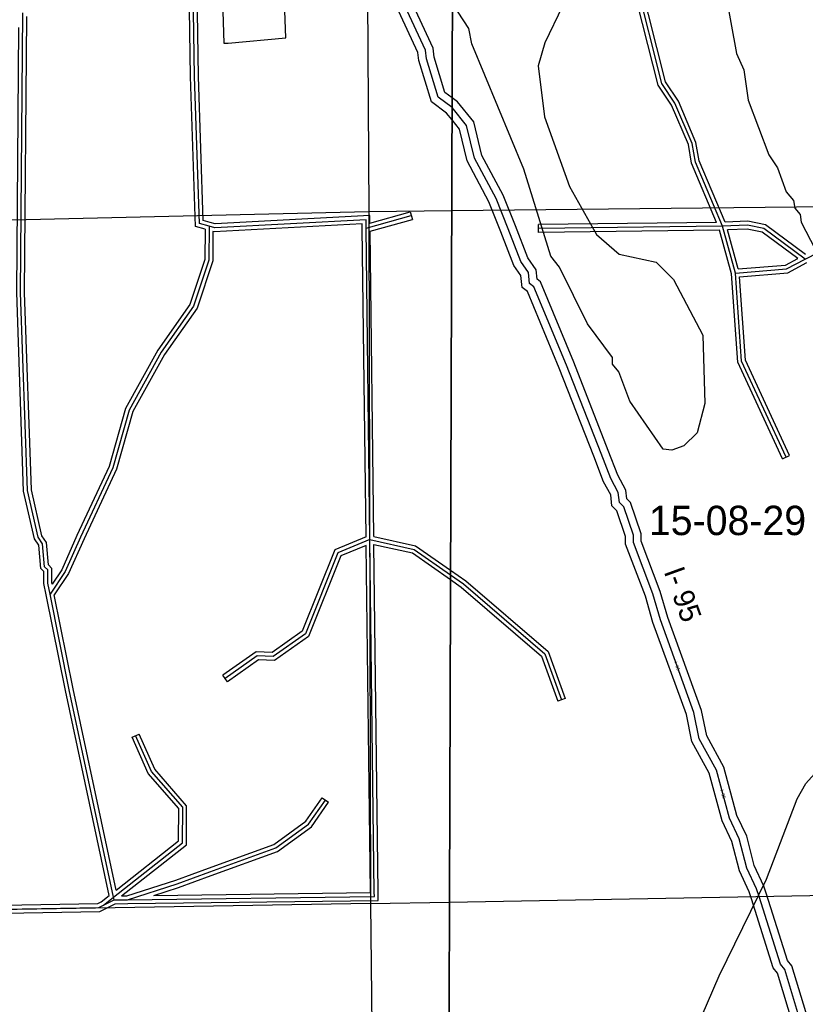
# Model space of a CAD drawing. Extents: x 418523 to 616617, y 1878279 to 2196743.
# Drawn here: x 534001 to 540017, y 1986525 to 1994070 of the extents above; entities that cross this region are included whole.
import ezdxf

# ---------------------------------------------------------------- set-up
doc = ezdxf.new("R2010")
doc.units = 0
for name, color, linetype in [('Level 1', 7, 'Continuous'), ('Level 13', 7, 'Continuous'), ('Level 14', 7, 'Continuous'), ('Level 19', 7, 'Continuous'), ('Level 2', 7, 'Continuous'), ('Level 31', 7, 'Continuous'), ('Level 32', 7, 'Continuous'), ('Level 34', 7, 'Continuous'), ('Level 5', 7, 'Continuous'), ('Level 63', 7, 'Continuous'), ('Level 7', 7, 'Continuous')]:
    doc.layers.add(name, color=color, linetype=linetype)

msp = doc.modelspace()

# ---------------------------------------------------------------- linework, layer by layer
at = {"layer": 'Level 1'}
for p, q in [((536646.062, 1997892.616), (536673.267, 1992599.174)), ((537309.334, 1992606.48), (541978.499, 1992660.11)), ((531388.797, 1992478.224), (536673.267, 1992599.174)), ((536673.267, 1992599.174), (537309.335, 1992606.48)), ((536673.267, 1992599.174), (536686.421, 1987297.811)), ((537292.189, 1987308.997), (542030.12, 1987396.487)), ((536686.421, 1987297.811), (531514.163, 1987210.188)), ((536686.421, 1987297.811), (537292.19, 1987308.997)), ((536686.421, 1987297.811), (536745.65, 1982008.17))]:
    msp.add_line(p, q, dxfattribs=at)
at = {"layer": 'Level 13'}
for points in [[(537311.895, 1993397.133), (537311.825, 1993397.221), (537204.888, 1993476.481), (537116.085, 1993768.789), (537107.74, 1993835.366), (536810.137, 1994478.557), (536570.787, 1995088.105), (536488.01, 1995280.025), (536381.069, 1995647.306)], [(537740.449, 1992467.046), (537648.911, 1992699.721), (537483.091, 1993008.641), (537422.693, 1993259.034), (537311.894, 1993397.133)], [(539204.966, 1988560.644), (539163.736, 1988761.151), (538907.182, 1989470.379), (538849.461, 1989670.576), (538700.376, 1990062.715), (538700.562, 1990120.899), (538626.088, 1990337.878), (538592.893, 1990371.441), (538584.886, 1990446.381), (538526.875, 1990554.938), (538452.323, 1990746.826), (538187.444, 1991422.993), (537938.825, 1992023.831), (537905.606, 1992049.031), (537897.311, 1992132.336), (537839.224, 1992215.801), (537740.449, 1992467.046)], [(539662.311, 1987351.114), (539643.781, 1987409.358), (539569.11, 1987567.786), (539511.463, 1987793.076), (539436.793, 1987951.504), (539337.729, 1988318.751), (539204.966, 1988560.644)], [(542050.756, 1980400.286), (542026.133, 1980541.826), (541943.163, 1980692.275), (541719.916, 1981334.826), (541645.197, 1981484.886), (541480.226, 1982093.8), (541372.488, 1982335.969), (540727.153, 1984230.105), (540462.366, 1984964.437), (540388.186, 1985281.417), (540338.304, 1985356.488), (540289.079, 1985539.928), (540197.723, 1985740.592), (540181.279, 1985857.015), (540090.266, 1986065.679), (540024.127, 1986316.086), (539982.785, 1986382.766), (539858.785, 1986791.547), (539825.612, 1986833.473), (539662.311, 1987351.114)]]:
    msp.add_lwpolyline(points, dxfattribs=at)
at = {"layer": 'Level 14'}
for points in [[(537312.135, 1993471.676), (537256.538, 1993512.885), (537174.985, 1993781.331), (537166.114, 1993852.09), (536865.338, 1994502.141), (536626.275, 1995110.958), (536544.578, 1995300.371), (536418.173, 1995734.507)], [(537311.585, 1993301.639), (537269.872, 1993353.63), (537153.238, 1993440.078), (537057.187, 1993756.246), (537049.365, 1993818.641), (536754.936, 1994454.973), (536515.3, 1995065.252), (536431.44, 1995259.678), (536310.439, 1995675.252)], [(537796.286, 1992489.013), (537703.451, 1992724.98), (537539.609, 1993030.216), (537477.879, 1993286.131), (537353.775, 1993440.811), (537312.134, 1993471.676)], [(537684.614, 1992445.079), (537594.371, 1992674.461), (537426.573, 1992987.066), (537367.507, 1993231.938), (537311.584, 1993301.639)], [(539261.917, 1988581.585), (539221.635, 1988777.483), (538964.283, 1989488.916), (538906.427, 1989689.581), (538760.413, 1990073.642), (538760.596, 1990130.816), (538678.388, 1990370.324), (538650.324, 1990398.701), (538643.308, 1990464.363), (538581.496, 1990580.033), (538508.221, 1990768.633), (538243.104, 1991445.408), (537988.049, 1992061.803), (537962.719, 1992081.018), (537955.471, 1992153.805), (537892.492, 1992244.301), (537796.291, 1992488.999)], [(539148.016, 1988539.701), (539105.838, 1988744.82), (538850.081, 1989451.842), (538792.495, 1989651.572), (538640.339, 1990051.787), (538640.529, 1990110.982), (538573.787, 1990305.433), (538535.462, 1990344.182), (538526.464, 1990428.4), (538472.254, 1990529.844), (538396.424, 1990725.019), (538131.784, 1991400.577), (537889.603, 1991985.86), (537848.493, 1992017.045), (537839.151, 1992110.867), (537785.957, 1992187.301), (537684.609, 1992445.093)], [(539605.089, 1987333.062), (539587.81, 1987387.376), (539512.399, 1987547.376), (539454.75, 1987772.665), (539380.249, 1987930.739), (539281.67, 1988296.185), (539148.016, 1988539.701)], [(539719.489, 1987369.304), (539699.753, 1987431.34), (539625.822, 1987588.198), (539568.174, 1987813.486), (539493.337, 1987972.27), (539393.788, 1988341.319), (539261.917, 1988581.585)], [(541992.694, 1980383.961), (541968.74, 1980521.647), (541888.159, 1980667.765), (541664.496, 1981311.512), (541588.837, 1981463.46), (541423.524, 1982073.641), (541316.566, 1982314.055), (540670.529, 1984210.252), (540404.739, 1984947.368), (540332.226, 1985257.216), (540282.896, 1985331.458), (540232.414, 1985519.584), (540139.524, 1985723.619), (540123.01, 1985840.524), (540033.429, 1986045.908), (539968.405, 1986292.091), (539927.649, 1986357.827), (539804.67, 1986763.241), (539771.71, 1986804.898), (539605.089, 1987333.062)], [(542106.126, 1980423.436), (542074.688, 1980562.337), (541998.167, 1980716.785), (541775.336, 1981358.138), (541701.557, 1981506.311), (541536.929, 1982113.958), (541428.409, 1982357.882), (540783.778, 1984249.958), (540519.994, 1984981.507), (540444.145, 1985305.618), (540393.711, 1985381.519), (540345.744, 1985560.271), (540255.923, 1985757.566), (540239.546, 1985873.506), (540147.103, 1986085.449), (540079.849, 1986340.079), (540037.922, 1986407.704), (539912.9, 1986819.853), (539879.514, 1986862.049), (539719.533, 1987369.165)]]:
    msp.add_lwpolyline(points, dxfattribs=at)
at = {"layer": 'Level 31'}
for p, q in [((536653.603, 1992471.663), (536652.863, 1992536.761)), ((536653.603, 1992471.663), (536999.607, 1992568.361)), ((536682.948, 1990085.958), (536653.603, 1992471.663)), ((539382.382, 1992486.872), (537974.514, 1992469.927)), ((539481.459, 1992127.989), (539382.382, 1992486.872)), ((536716.032, 1987384.952), (536682.948, 1990085.958)), ((534641.267, 1987284.122), (534719.819, 1987346.048)), ((534724.19, 1987325.305), (534719.819, 1987346.048)), ((534641.267, 1987284.122), (534724.19, 1987325.305)), ((534724.19, 1987325.305), (534827.283, 1987326.782))]:
    msp.add_line(p, q, dxfattribs=at)
for points in [[(539382.382, 1992486.872), (539175.268, 1992979.201), (539150.666, 1993121.106), (539018.134, 1993429.913), (538918.399, 1993580.06), (538720.476, 1994364.381), (538612.845, 1994622.924), (538380.274, 1994981.876), (538289.325, 1995298.916), (538256.162, 1995340.844), (538124.804, 1996108.226), (537934.267, 1996517.231), (537751.333, 1996726.199), (537627.259, 1997093.171), (537336.275, 1997130.115)], [(535450.397, 1992486.878), (535377.205, 1992508.211), (535339.68, 1993633.863), (535306.224, 1995801.391)], [(534233.344, 1989668.902), (534216.497, 1989753.327), (534216.83, 1989853.333), (534191.857, 1989878.508), (534175.945, 1990053.481), (534142.809, 1990103.777), (534060.586, 1990462.256), (534007.91, 1991979.986), (534024.552, 1994122.254)], [(536652.863, 1992536.761), (535493.805, 1992474.371), (535450.397, 1992486.878)], [(540015.244, 1992235.029), (540340.844, 1992400.918), (541058.139, 1992573.944)], [(535450.397, 1992486.878), (535449.54, 1992226.136), (535331.668, 1991873.411), (535085.03, 1991521.111), (534838.091, 1991078.988), (534713.887, 1990636.461), (534466.64, 1990104.519), (534348.73, 1989840.894), (534233.344, 1989668.902)], [(540015.244, 1992235.029), (539699.154, 1992469.137), (539573.963, 1992494.626), (539382.382, 1992486.872)], [(539481.459, 1992127.989), (539873.242, 1992160.201), (540015.244, 1992235.029)], [(539869.311, 1990718.303), (539529.424, 1991452.521), (539481.459, 1992127.989)], [(536682.948, 1990085.958), (536435.865, 1989985.667), (536188.345, 1989363.891), (535942.284, 1989190.14), (535819.553, 1989195.27), (535573.49, 1989021.521)], [(536682.948, 1990085.958), (537020.49, 1990011.402), (537300.303, 1989815.629)], [(537300.302, 1989815.629), (537399.599, 1989746.156), (538023.339, 1989211.38), (538150.657, 1988857.13)], [(534719.819, 1987346.048), (534379.984, 1988935.64), (534233.344, 1989668.902)], [(534719.819, 1987346.048), (535248.044, 1987762.148), (535248.944, 1988035.617), (535010.055, 1988309.877), (534888.21, 1988583.752)], [(534827.283, 1987326.782), (535206.093, 1987448.085), (535457.615, 1987541.444), (535960.955, 1987723.44), (536212.767, 1987906.627), (536342.144, 1988090.216)], [(534827.283, 1987326.782), (536716.557, 1987351.131), (536716.032, 1987384.952)], [(531522.386, 1987212.399), (534607.273, 1987267.506), (534641.267, 1987284.122)]]:
    msp.add_lwpolyline(points, dxfattribs=at)
at = {"layer": 'Level 32'}
for p, q in [((536683.158, 1992511.072), (536682.506, 1992568.399)), ((536683.158, 1992511.072), (536991.532, 1992597.255)), ((536683.886, 1992448.975), (537007.683, 1992539.467)), ((536991.532, 1992597.255), (537007.683, 1992539.467)), ((536623.605, 1992471.322), (536623.221, 1992505.121)), ((536652.699, 1990106.057), (536623.605, 1992471.294)), ((539337.441, 1992516.333), (537974.153, 1992499.926)), ((537974.875, 1992439.928), (537974.153, 1992499.926)), ((536712.655, 1990110.121), (536683.886, 1992448.976)), ((539359.618, 1992456.595), (537974.875, 1992439.928)), ((539451.747, 1992122.884), (539359.618, 1992456.595)), ((539503.767, 1992159.924), (539421.36, 1992458.424)), ((539842.086, 1990705.701), (539896.537, 1990730.906)), ((536746.031, 1987385.319), (536713.411, 1990048.506)), ((536686.034, 1987384.584), (536653.489, 1990041.622)), ((535590.795, 1988997.015), (535556.185, 1989046.028)), ((538178.89, 1988867.276), (538122.424, 1988846.983)), ((534860.8, 1988571.557), (534915.62, 1988595.947)), ((536317.62, 1988107.497), (536366.667, 1988072.934)), ((534625.212, 1987309.666), (534686.576, 1987358.042)), ((534781.094, 1987356.124), (534822.389, 1987356.716)), ((534654.612, 1987257.252), (534731.434, 1987295.405)), ((534731.434, 1987295.405), (534827.714, 1987296.784))]:
    msp.add_line(p, q, dxfattribs=at)
for points in [[(539401.965, 1992517.69), (539204.244, 1992987.688), (539179.624, 1993129.701), (539044.629, 1993444.246), (538946.23, 1993592.381), (538749.024, 1994373.866), (538639.499, 1994636.96), (538407.879, 1994994.441), (538316.529, 1995312.881), (538284.44, 1995353.451), (538153.696, 1996117.251), (537959.656, 1996533.776), (537777.84, 1996741.466), (537649.665, 1997120.567), (537336.752, 1997160.296)], [(539337.441, 1992516.333), (539146.29, 1992970.713), (539121.708, 1993112.511), (538991.639, 1993415.581), (538890.566, 1993567.739), (538691.929, 1994354.894), (538586.192, 1994608.888), (538352.667, 1994969.311), (538262.12, 1995284.951), (538227.883, 1995328.236), (538095.912, 1996099.201), (537908.877, 1996500.687), (537724.826, 1996710.932), (537604.854, 1997065.773), (537335.799, 1997099.932)], [(535458.791, 1992515.681), (535406.466, 1992530.932), (535369.674, 1993634.595), (535336.631, 1995775.271)], [(535420.322, 1992464.394), (535347.945, 1992485.491), (535309.688, 1993633.132), (535277.812, 1995698.24)], [(534248.642, 1989745.551), (534246.508, 1989756.242), (534246.871, 1989865.647), (534220.756, 1989891.974), (534205.14, 1990063.698), (534170.84, 1990115.761), (534090.469, 1990466.164), (534037.915, 1991980.389), (534054.345, 1994095.357)], [(534203.923, 1989663.031), (534186.486, 1989750.413), (534186.787, 1989841.019), (534162.957, 1989865.042), (534146.75, 1990043.265), (534114.778, 1990091.793), (534030.703, 1990458.346), (533977.905, 1991979.581), (533993.685, 1994010.806)], [(536682.506, 1992568.399), (535497.247, 1992504.6), (535458.703, 1992515.706)], [(535420.323, 1992464.394), (535419.555, 1992231.064), (535304.594, 1991887.049), (535059.58, 1991537.069), (534810.167, 1991090.516), (534685.659, 1990646.906), (534439.343, 1990116.966), (534322.39, 1989855.481), (534248.642, 1989745.551)], [(536623.221, 1992505.121), (535490.363, 1992444.141), (535480.267, 1992447.049)], [(540018.174, 1992270.191), (539711.662, 1992497.207), (539576.384, 1992524.75), (539401.965, 1992517.689)], [(539959.041, 1992239.322), (539686.648, 1992441.067), (539571.542, 1992464.503), (539421.359, 1992458.424)], [(535480.267, 1992447.05), (535479.525, 1992221.208), (535358.742, 1991859.772), (535110.48, 1991505.152), (534866.015, 1991067.461), (534742.115, 1990626.017), (534493.938, 1990092.071), (534375.071, 1989826.306), (534265.21, 1989662.549)], [(539503.767, 1992159.923), (539864.677, 1992189.599), (539959.04, 1992239.321)], [(539513.488, 1992100.519), (539881.807, 1992130.803), (540029.23, 1992208.487)], [(539842.086, 1990705.701), (539499.889, 1991444.909), (539451.747, 1992122.883)], [(539896.537, 1990730.906), (539558.96, 1991460.132), (539513.488, 1992100.519)], [(536652.699, 1990106.058), (536412.725, 1990008.652), (536163.765, 1989383.261), (535933.326, 1989220.541), (535810.596, 1989225.671), (535556.185, 1989046.028)], [(536712.655, 1990110.121), (537032.794, 1990039.408), (537300.421, 1989852.161)], [(536713.411, 1990048.506), (537008.186, 1989983.396), (537300.185, 1989779.097)], [(536653.489, 1990041.621), (536459.005, 1989962.682), (536212.925, 1989344.521), (535951.241, 1989159.738), (535828.51, 1989164.868), (535590.795, 1988997.015)], [(537300.42, 1989852.161), (537418.006, 1989769.891), (538048.889, 1989228.992), (538178.89, 1988867.276)], [(537300.184, 1989779.097), (537381.191, 1989722.42), (537997.79, 1989193.767), (538122.424, 1988846.983)], [(534686.577, 1987358.043), (534350.605, 1988929.562), (534203.925, 1989663.019)], [(534739.088, 1987399.417), (534409.362, 1988941.718), (534265.21, 1989662.548)], [(534739.088, 1987399.417), (535218.091, 1987776.744), (535218.905, 1988024.426), (534984.475, 1988293.568), (534860.8, 1988571.557)], [(534781.094, 1987356.124), (535277.996, 1987747.552), (535278.981, 1988046.809), (535035.635, 1988326.186), (534915.62, 1988595.947)], [(534822.389, 1987356.716), (535196.293, 1987476.448), (535447.294, 1987569.614), (535946.75, 1987750.205), (536191.104, 1987927.966), (536317.62, 1988107.497)], [(535027.407, 1987359.364), (535215.893, 1987419.722), (535467.935, 1987513.274), (535975.161, 1987696.674), (536234.43, 1987885.288), (536366.667, 1988072.934)], [(534827.67, 1987296.784), (536747.02, 1987321.521), (536746.03, 1987385.417)], [(535027.407, 1987359.364), (536686.093, 1987380.741), (536686.035, 1987384.486)], [(531546.993, 1987242.843), (534600.08, 1987297.384), (534625.213, 1987309.666)], [(531552.799, 1987182.935), (534614.466, 1987237.629), (534654.442, 1987257.169)]]:
    msp.add_lwpolyline(points, dxfattribs=at)
at = {"layer": 'Level 5'}
msp.add_lwpolyline([(535596.391, 1993890.799), (536038.351, 1993931.036), (535992.349, 1995173.325), (535525.279, 1995108.137), (535563.04, 1993890.899), (535596.391, 1993890.799)], close=True, dxfattribs=at)
msp.add_lwpolyline([(537274.971, 1981988.722), (537275.229, 1981989.288), (537754.479, 1983246.544), (538610.498, 1985011.107), (539358.015, 1986742.648), (539718.901, 1987483.41), (539954.306, 1988099.547), (540021.355, 1988216.061), (540690.679, 1988964.167), (540741.187, 1989114.061), (540709.805, 1989714.376)], dxfattribs=at)
at = {"layer": 'Level 63'}
for points in [[(497565.655, 1969446.889), (537233.896, 1969297.112), (537381.015, 2014754.121), (497762.102, 2014904.337), (497565.655, 1969446.889)], [(537233.895, 1969297.112), (576901.845, 1969190.287), (576999.639, 2014646.963), (537381.014, 2014754.121), (537233.895, 1969297.112)]]:
    msp.add_lwpolyline(points, dxfattribs=at)
at = {"layer": 'Level 7'}
for points in [[(539317.244, 1994762.417), (539489.244, 1993811.516), (539547.168, 1993686.275), (539579.763, 1993452.76), (539736.814, 1993035.421), (539803.187, 1992935.16), (539869.282, 1992751.556), (539927.414, 1992684.676), (539935.586, 1992626.285), (539977.108, 1992576.134), (539985.249, 1992517.752), (540127.54, 1992243.238)], [(538156.566, 1994174.298), (538022.269, 1993891.29), (537971.7, 1993716.386), (538020.438, 1993324.416), (538210.482, 1992790.266), (538417.684, 1992422.781), (538592.26, 1992272.169), (538875.528, 1992212.901), (539008.454, 1992079.09), (539232.166, 1991653.222), (539247.136, 1991127.961), (539188.069, 1990903.074), (539087.708, 1990803.371), (538995.906, 1990770.318), (538929.244, 1990778.848), (538671.992, 1991146.503), (538589.356, 1991371.847), (538539.534, 1991430.358), (538539.693, 1991480.38), (538348.804, 1991739.423), (538133.431, 1992173.601), (538067.038, 1992257.202), (537860.781, 1992924.795), (537463.735, 1993884.753), (537439.083, 1994001.556), (537314.656, 1994193.688)]]:
    msp.add_lwpolyline(points, dxfattribs=at)

# ---------------------------------------------------------------- texts
at = {"layer": 'Level 19'}
msp.add_text('I- 95', height=160, rotation=289.8860028, dxfattribs=at).set_placement((538931.29, 1989841.638))
at = {"layer": 'Level 2'}
msp.add_text('15-08-29', height=225, dxfattribs=at).set_placement((538818.803, 1990120.411))
at = {"layer": 'Level 34'}
for rotation, p in [(289.8860028, (539011.544, 1989145.131)), (285.0949639, (539365.882, 1988166.388))]:
    msp.add_text('I- 95', height=25, rotation=rotation, dxfattribs=at).set_placement(p)

doc.saveas('drawing.dxf')
